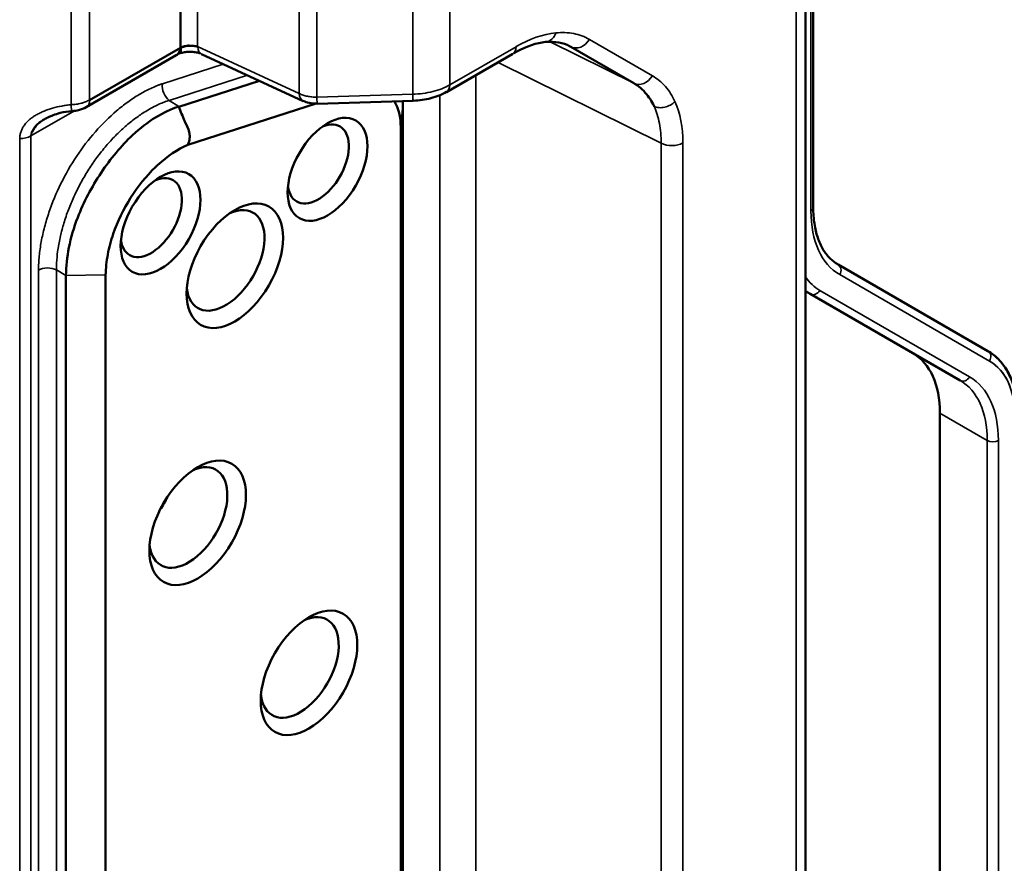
# Model space of a CAD drawing. Header units: millimetres. Extents: x 0 to 14369, y -869 to 2970.
# Tile 485 of 656: x 3561 to 3599, y 1299 to 1331. Entities that reach past the tile are written whole.
import ezdxf

# ---------------------------------------------------------------- set-up
doc = ezdxf.new("R2010")
doc.units = ezdxf.units.MM
doc.header["$LTSCALE"] = 10
doc.layers.add('Sichtbar (ISO)', color=7, linetype='Continuous', lineweight=50)
doc.layers.add('Sichtbar schmal (ISO)', color=7, linetype='Continuous', lineweight=35)

msp = doc.modelspace()

# ---------------------------------------------------------------- linework, layer by layer
at = {"layer": 'Sichtbar (ISO)'}
for p, q in [((3567.086, 1384.596), (3567.124, 1329.988)), ((3591.232, 1348.579), (3591.232, 1323.891)), ((3591.232, 1348.579), (3591.232, 1323.891)), ((3590.938, 1205.277), (3590.938, 1334.43)), ((3567.124, 1330.258), (3567.126, 1330.26)), ((3566.96, 1329.701), (3563.531, 1327.722)), ((3567.124, 1329.988), (3563.656, 1327.996)), ((3567.923, 1329.745), (3571.793, 1327.956)), ((3577.259, 1328.297), (3579.783, 1329.755)), ((3581.993, 1330.024), (3584.394, 1328.638)), ((3567.058, 1327.742), (3570.126, 1328.726)), ((3572.286, 1327.857), (3567.4, 1326.29)), ((3575.988, 1327.963), (3572.33, 1327.852)), ((3575.591, 1327.825), (3575.591, 1290.266)), ((3567.055, 1327.747), (3567.055, 1327.747)), ((3561.935, 1327.263), (3561.951, 1327.273)), ((3575.513, 1289.399), (3575.513, 1326.965)), ((3567.46, 1326.489), (3567.46, 1326.489)), ((3562.152, 1323.838), (3562.152, 1323.838)), ((3562.01, 1323.401), (3562.009, 1323.401)), ((3597.887, 1318.429), (3592.18, 1321.724)), ((3597.887, 1318.429), (3592.18, 1321.724)), ((3562.755, 1282.032), (3562.755, 1321.31)), ((3564.138, 1321.331), (3564.138, 1321.331)), ((3564.269, 1282.055), (3564.269, 1321.333)), ((3590.938, 1320.709), (3591.119, 1320.604)), ((3591.119, 1320.604), (3590.938, 1320.709)), ((3591.119, 1320.604), (3596.827, 1317.309)), ((3596.827, 1317.309), (3591.119, 1320.604)), ((3596.059, 1291.374), (3596.059, 1316.062)), ((3596.059, 1316.062), (3596.059, 1291.374))]:
    msp.add_line(p, q, dxfattribs=at)
for centre, major_axis, ratio, start_param, end_param in [((3576.952, 1328.829), (0.305, -0.529), 0.57735, 6.281056, 6.28379), ((3572.051, 1328.513), (-0.256, -0.554), 0.575771, 6.281963, 6.293762), ((3572.312, 1328.466), (0.018, -0.61), 0.021381, 6.278993, 6.308093), ((3573.432, 1325.763), (1.472, 2.549), 0.57735, 5.497787, 5.979668), ((3572.725, 1326.171), (2.026, 3.509), 0.57735, 5.497787, 5.536217), ((3563.225, 1328.253), (0.305, -0.528), 0.577351, 6.279173, 6.283849), ((3563.673, 1324.865), (2, 3.464), 0.57735, 1.139833, 1.140075), ((3562.471, 1325.559), (-1.05, -1.819), 0.57735, 3.710622, 3.711358), ((3572.371, 1325.559), (-0.825, -1.429), 0.57735, 5.639722, 10.068241), ((3566.007, 1323.518), (0.825, 1.429), 0.57735, 2.49813, 6.926648), ((3568.835, 1321.885), (-1.05, -1.819), 0.57735, 5.610706, 10.097257), ((3592.523, 1314.02), (2.5, 4.33), 0.57735, 5.497787, 6.283185), ((3592.523, 1314.02), (2.5, 4.33), 0.57735, 5.497787, 6.283185), ((3567.421, 1312.087), (1.05, 1.819), 0.57735, 2.469113, 6.955665), ((3565.441, 1313.23), (-1.05, -1.819), 0.57735, 1.438609, 1.702984), ((3571.664, 1306.371), (-1.05, -1.819), 0.57735, 5.610706, 10.097257)]:
    msp.add_ellipse(centre, major_axis=major_axis, ratio=ratio, start_param=start_param, end_param=end_param, dxfattribs=at)
for centre, major_axis in [((3572.724, 1325.355), (1.075, 1.862)), ((3566.36, 1323.314), (-1.075, -1.862)), ((3569.189, 1321.681), (1.3, 2.252)), ((3567.775, 1311.883), (1.3, 2.252)), ((3572.017, 1306.167), (1.3, 2.252))]:
    msp.add_ellipse(centre, major_axis=major_axis, ratio=0.57735, dxfattribs=at)
for points, knots in [([(3567.124, 1329.988), (3567.131, 1329.99), (3567.136, 1329.992), (3567.142, 1329.995), (3567.148, 1329.997), (3567.154, 1330), (3567.16, 1330.003), (3567.172, 1330.008), (3567.184, 1330.013), (3567.197, 1330.018), (3567.223, 1330.027), (3567.25, 1330.036), (3567.278, 1330.044), (3567.334, 1330.059), (3567.393, 1330.07), (3567.452, 1330.074), (3567.453, 1330.074), (3567.453, 1330.074), (3567.454, 1330.074)], [0, 0, 0, 0, 0.0288032, 0.0288032, 0.0288032, 0.0601321, 0.0601321, 0.0601321, 0.12279, 0.12279, 0.12279, 0.2481057, 0.2481057, 0.2481057, 0.4987371, 0.4987371, 0.4987371, 0.5007435, 0.5007435, 0.5007435, 0.5007435]), ([(3567.774, 1330.019), (3567.772, 1330.02), (3567.771, 1330.021), (3567.73, 1330.037), (3567.68, 1330.049), (3567.569, 1330.064), (3567.512, 1330.067), (3567.394, 1330.061), (3567.335, 1330.053), (3567.208, 1330.023), (3567.157, 1330.002), (3567.124, 1329.988)], [-0.0003479, -0.0003479, -0.0003479, -0.0003479, 0, 0, 0.01630064, 0.01630064, 0.03175695, 0.03175695, 0.04750715, 0.04750715, 0.06723828, 0.06723828, 0.06723828, 0.06723828]), ([(3581.032, 1330.208), (3580.694, 1330.175), (3580.311, 1330.048), (3579.881, 1329.818), (3579.853, 1329.802), (3579.825, 1329.787)], [0, 0, 0, 0, 0.1812093, 0.1812093, 0.1938428, 0.1938428, 0.1938428, 0.1938428]), ([(3566.96, 1329.701), (3566.982, 1329.714), (3567.002, 1329.731), (3567.02, 1329.753), (3567.054, 1329.793), (3567.082, 1329.847), (3567.103, 1329.912)], [0.4830879, 0.4830879, 0.4830879, 0.4830879, 0.6323961, 0.6323961, 0.6323961, 0.9000174, 0.9000174, 0.9000174, 0.9000174]), ([(3567.049, 1329.759), (3567.042, 1329.756), (3567.036, 1329.752), (3567.023, 1329.746), (3567.017, 1329.744), (3567.01, 1329.741), (3567.009, 1329.74), (3567.008, 1329.74)], [0, 0, 0, 0, 0.002326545, 0.002326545, 0.004255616, 0.004255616, 0.004599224, 0.004599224, 0.004599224, 0.004599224]), ([(3567.882, 1329.77), (3567.882, 1329.77), (3567.881, 1329.77), (3567.858, 1329.779), (3567.833, 1329.787), (3567.757, 1329.807), (3567.699, 1329.818), (3567.579, 1329.831), (3567.517, 1329.834), (3567.393, 1329.831), (3567.33, 1329.825), (3567.213, 1329.807), (3567.156, 1329.794), (3567.085, 1329.772), (3567.063, 1329.764), (3567.045, 1329.757)], [0.00826616, 0.00826616, 0.00826616, 0.00826616, 0.00856582, 0.00856582, 0.01895182, 0.01895182, 0.03852466, 0.03852466, 0.05713301, 0.05713301, 0.07572919, 0.07572919, 0.09397305, 0.09397305, 0.10214428, 0.10214428, 0.10214428, 0.10214428]), ([(3567.128, 1329.862), (3567.117, 1329.821), (3567.093, 1329.788), (3567.061, 1329.767), (3567.057, 1329.764), (3567.053, 1329.762), (3567.049, 1329.759)], [0.2281443, 0.2281443, 0.2281443, 0.2281443, 0.4920815, 0.4920815, 0.4920815, 0.5261541, 0.5261541, 0.5261541, 0.5261541]), ([(3567.124, 1329.988), (3567.127, 1329.983), (3567.127, 1329.979), (3567.128, 1329.976), (3567.133, 1329.951), (3567.135, 1329.927), (3567.134, 1329.904), (3567.133, 1329.89), (3567.131, 1329.876), (3567.128, 1329.862)], [0, 0, 0, 0, 0.0185825, 0.0185825, 0.0185825, 0.1451367, 0.1451367, 0.1451367, 0.2281443, 0.2281443, 0.2281443, 0.2281443]), ([(3585.17, 1327.752), (3585.169, 1327.754), (3585.167, 1327.757), (3585.071, 1327.955), (3584.96, 1328.127), (3584.667, 1328.462), (3584.508, 1328.572), (3584.394, 1328.638)], [-0.1215844, -0.1215844, -0.1215844, -0.1215844, -0.1208376, -0.1208376, -0.0679908, -0.0679908, -0.0000087, -0.0000087, -0.0000087, -0.0000087]), ([(3577.255, 1328.304), (3577.077, 1328.201), (3576.874, 1328.121), (3576.447, 1328.01), (3576.216, 1327.977), (3575.988, 1327.97)], [0, 0, 0, 0, 0.0680691, 0.0680691, 0.1365476, 0.1365476, 0.1365476, 0.1365476]), ([(3572.328, 1327.858), (3572.225, 1327.855), (3572.121, 1327.865), (3571.945, 1327.904), (3571.87, 1327.929), (3571.8, 1327.961)], [0.00021213, 0.00021213, 0.00021213, 0.00021213, 0.03123056, 0.03123056, 0.0550681, 0.0550681, 0.0550681, 0.0550681]), ([(3562.992, 1327.576), (3562.836, 1327.564), (3562.681, 1327.539), (3562.442, 1327.478), (3562.352, 1327.449), (3562.206, 1327.394), (3562.15, 1327.37), (3562.078, 1327.337), (3562.063, 1327.33), (3562.038, 1327.317), (3562.026, 1327.312), (3562.015, 1327.306), (3562.013, 1327.305), (3562.011, 1327.304), (3562.011, 1327.304), (3562.01, 1327.303), (3562.01, 1327.303), (3562.009, 1327.303), (3562.009, 1327.303), (3562.009, 1327.303), (3562.009, 1327.303), (3562.009, 1327.303), (3562.009, 1327.303), (3562.009, 1327.303)], [0.0000883, 0.0000883, 0.0000883, 0.0000883, 0.0471241, 0.0471241, 0.0763394, 0.0763394, 0.0956413, 0.0956413, 0.1006449, 0.1006449, 0.1043977, 0.1043977, 0.1048048, 0.1048048, 0.1050977, 0.1050977, 0.1051709, 0.1051709, 0.1052076, 0.1052076, 0.1052445, 0.1052445, 0.1052622, 0.1052622, 0.1052622, 0.1052622]), ([(3567.055, 1327.747), (3566.765, 1327.651), (3566.468, 1327.513), (3565.872, 1327.148), (3565.577, 1326.922), (3564.855, 1326.251), (3564.452, 1325.76), (3563.737, 1324.683), (3563.429, 1324.108), (3563.056, 1323.137), (3562.944, 1322.754), (3562.796, 1322.008), (3562.759, 1321.648), (3562.755, 1321.31)], [0.0005391, 0.0005391, 0.0005391, 0.0005391, 0.1252199, 0.1252199, 0.2515288, 0.2515288, 0.4464467, 0.4464467, 0.6411536, 0.6411536, 0.7674009, 0.7674009, 0.8923729, 0.8923729, 0.8923729, 0.8923729]), ([(3563.527, 1327.727), (3563.438, 1327.675), (3563.339, 1327.639), (3563.158, 1327.595), (3563.076, 1327.582), (3562.993, 1327.576)], [0, 0, 0, 0, 0.03150957, 0.03150957, 0.05631604, 0.05631604, 0.05631604, 0.05631604]), ([(3567.055, 1327.747), (3567.132, 1327.554), (3567.197, 1327.375), (3567.272, 1327.208), (3567.282, 1327.184), (3567.293, 1327.16), (3567.304, 1327.136), (3567.361, 1327.014), (3567.418, 1326.898), (3567.448, 1326.785), (3567.453, 1326.767), (3567.457, 1326.749), (3567.461, 1326.73), (3567.474, 1326.663), (3567.474, 1326.598), (3567.466, 1326.533), (3567.457, 1326.457), (3567.438, 1326.382), (3567.408, 1326.309), (3567.406, 1326.306), (3567.405, 1326.303), (3567.404, 1326.3), (3567.402, 1326.296), (3567.401, 1326.293), (3567.4, 1326.29)], [0.0018269, 0.0018269, 0.0018269, 0.0018269, 0.3315605, 0.3315605, 0.3315605, 0.3793952, 0.3793952, 0.3793952, 0.6254985, 0.6254985, 0.6254985, 0.6657802, 0.6657802, 0.6657802, 0.8125721, 0.8125721, 0.8125721, 0.9847105, 0.9847105, 0.9847105, 0.9923723, 0.9923723, 0.9923723, 0.9999524, 0.9999524, 0.9999524, 0.9999524]), ([(3561.659, 1327.061), (3561.627, 1327.03), (3561.549, 1326.946), (3561.482, 1326.832), (3561.445, 1326.747), (3561.434, 1326.722)], [0.2799849, 0.2799849, 0.2799849, 0.2799849, 0.5070963, 0.8592976, 0.9999999, 0.9999999, 0.9999999, 0.9999999]), ([(3561.728, 1327.122), (3561.728, 1327.122), (3561.728, 1327.122), (3561.738, 1327.131), (3561.749, 1327.139), (3561.759, 1327.147)], [0.00529919, 0.00529919, 0.00529919, 0.00529919, 0.005340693, 0.005340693, 0.009482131, 0.009482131, 0.009482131, 0.009482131]), ([(3562.024, 1327.31), (3562.013, 1327.305), (3561.989, 1327.293), (3561.95, 1327.274), (3561.917, 1327.251), (3561.855, 1327.215), (3561.811, 1327.186), (3561.789, 1327.17)], [0.132666, 0.132666, 0.132666, 0.132666, 0.2491323, 0.3790894, 0.5011917, 0.7478644, 1, 1, 1, 1]), ([(3561.473, 1326.784), (3561.476, 1326.789), (3561.517, 1326.856), (3561.557, 1326.934), (3561.61, 1327.002), (3561.621, 1327.016)], [0.1220714, 0.1220714, 0.1220714, 0.1220714, 0.1500726, 0.5179315, 0.6094963, 0.6094963, 0.6094963, 0.6094963]), ([(3567.4, 1326.29), (3567.013, 1326.117), (3566.623, 1325.861), (3566.221, 1325.492), (3566.192, 1325.465), (3565.816, 1325.104), (3565.497, 1324.706), (3564.947, 1323.835), (3564.72, 1323.37), (3564.467, 1322.635), (3564.399, 1322.372), (3564.301, 1321.845), (3564.275, 1321.583), (3564.269, 1321.333)], [-0.6631644, -0.6631644, -0.6631644, -0.6631644, -0.4991727, -0.4991727, -0.4862752, -0.4862752, -0.3317611, -0.3317611, -0.1778301, -0.1778301, -0.0910049, -0.0910049, -0.0000061, -0.0000061, -0.0000061, -0.0000061]), ([(3591.232, 1323.891), (3591.232, 1323.678), (3591.247, 1323.475), (3591.304, 1323.094), (3591.346, 1322.917), (3591.455, 1322.593), (3591.522, 1322.445), (3591.676, 1322.184), (3591.764, 1322.069), (3591.959, 1321.873), (3592.065, 1321.791), (3592.18, 1321.724)], [3.1415927, 3.1415927, 3.1415927, 3.1415927, 3.2986723, 3.2986723, 3.4557519, 3.4557519, 3.6128316, 3.6128316, 3.7699112, 3.7699112, 3.9269908, 3.9269908, 3.9269908, 3.9269908]), ([(3591.232, 1323.891), (3591.232, 1323.678), (3591.247, 1323.475), (3591.304, 1323.094), (3591.346, 1322.917), (3591.455, 1322.593), (3591.522, 1322.445), (3591.676, 1322.184), (3591.764, 1322.069), (3591.959, 1321.873), (3592.065, 1321.791), (3592.18, 1321.724)], [3.1415927, 3.1415927, 3.1415927, 3.1415927, 3.2986723, 3.2986723, 3.4557519, 3.4557519, 3.6128316, 3.6128316, 3.7699112, 3.7699112, 3.9269908, 3.9269908, 3.9269908, 3.9269908]), ([(3597.887, 1318.429), (3598.034, 1318.345), (3598.169, 1318.24), (3598.41, 1317.996), (3598.516, 1317.857), (3598.697, 1317.551), (3598.772, 1317.384), (3598.892, 1317.027), (3598.937, 1316.837), (3598.996, 1316.44), (3599.011, 1316.232), (3599.011, 1316.018)], [5.4977871, 5.4977871, 5.4977871, 5.4977871, 5.6548668, 5.6548668, 5.8119464, 5.8119464, 5.969026, 5.969026, 6.1261057, 6.1261057, 6.2831853, 6.2831853, 6.2831853, 6.2831853]), ([(3597.887, 1318.429), (3598.037, 1318.343), (3598.175, 1318.235), (3598.42, 1317.984), (3598.528, 1317.84), (3598.71, 1317.524), (3598.786, 1317.352), (3598.904, 1316.984), (3598.947, 1316.788), (3598.999, 1316.401), (3599.011, 1316.212), (3599.011, 1316.018)], [5.4977871, 5.4977871, 5.4977871, 5.4977871, 5.6585239, 5.6585239, 5.8192606, 5.8192606, 5.9799973, 5.9799973, 6.1407341, 6.1407341, 6.2831853, 6.2831853, 6.2831853, 6.2831853])]:
    msp.add_open_spline(points, degree=3, knots=knots, dxfattribs=at)
for points in [[(3581.947, 1330.05), (3581.709, 1330.177), (3581.384, 1330.243), (3581.032, 1330.208)], [(3567.103, 1329.912), (3567.111, 1329.936), (3567.118, 1329.961), (3567.124, 1329.988)], [(3581.993, 1330.024), (3581.978, 1330.033), (3581.962, 1330.041), (3581.947, 1330.05)], [(3561.789, 1327.17), (3561.744, 1327.137), (3561.7, 1327.1), (3561.659, 1327.061)], [(3561.704, 1327.102), (3561.706, 1327.104), (3561.708, 1327.105), (3561.71, 1327.107)], [(3561.759, 1327.148), (3561.769, 1327.155), (3561.779, 1327.163), (3561.789, 1327.17)], [(3561.434, 1326.722), (3561.435, 1326.724), (3561.436, 1326.725), (3561.437, 1326.727)]]:
    msp.add_open_spline(points, degree=3, dxfattribs=at)
at = {"layer": 'Sichtbar schmal (ISO)'}
for p, q in [((3577.384, 1463.797), (3577.384, 1328.572)), ((3575.969, 1328.216), (3575.969, 1463.115)), ((3571.643, 1328.243), (3571.643, 1394.675)), ((3572.311, 1394.838), (3572.312, 1328.106)), ((3567.774, 1330.032), (3567.767, 1386.857)), ((3562.949, 1327.818), (3562.949, 1380.903)), ((3563.656, 1381.008), (3563.656, 1327.996)), ((3591.145, 1348.456), (3591.145, 1323.768)), ((3591.145, 1323.768), (3591.145, 1348.456)), ((3590.586, 1205.407), (3590.586, 1333.94)), ((3584.394, 1328.638), (3581.209, 1330.218)), ((3581.825, 1330.107), (3581.993, 1330.024)), ((3582.704, 1330.306), (3585.104, 1328.92)), ((3567.089, 1329.871), (3567.089, 1329.871)), ((3567.119, 1329.958), (3567.116, 1329.957)), ((3567.131, 1329.881), (3567.131, 1329.881)), ((3567.258, 1330.039), (3567.257, 1330.038)), ((3571.643, 1328.243), (3567.774, 1330.032)), ((3577.384, 1328.572), (3579.907, 1330.029)), ((3568.751, 1329.362), (3566.433, 1328.619)), ((3579.222, 1329.43), (3585.437, 1326.348)), ((3569.668, 1328.938), (3566.692, 1327.983)), ((3578.379, 1291.551), (3578.379, 1328.944)), ((3572.312, 1328.106), (3575.969, 1328.216)), ((3577.383, 1328.547), (3577.383, 1328.547)), ((3563.655, 1327.966), (3563.655, 1327.966)), ((3566.692, 1327.983), (3567.055, 1327.748)), ((3575.591, 1327.825), (3575.513, 1326.965)), ((3575.978, 1328.06), (3575.978, 1328.06)), ((3577.003, 1328.18), (3577.003, 1291.53)), ((3563.08, 1327.585), (3561.417, 1326.625)), ((3561.434, 1326.722), (3561.417, 1326.625)), ((3560.993, 1276.634), (3560.993, 1326.523)), ((3561.417, 1326.625), (3561.417, 1276.735)), ((3585.437, 1326.348), (3585.437, 1287.714)), ((3586.263, 1326.36), (3586.263, 1287.726)), ((3561.707, 1321.512), (3561.707, 1282.183)), ((3562.395, 1282.193), (3562.395, 1321.523)), ((3562.755, 1321.31), (3562.395, 1321.523)), ((3564.269, 1321.333), (3562.755, 1321.31)), ((3597.949, 1318.047), (3592.242, 1321.342)), ((3592.242, 1321.342), (3597.949, 1318.047)), ((3591.482, 1320.742), (3597.189, 1317.447)), ((3597.189, 1317.447), (3591.482, 1320.742)), ((3596.059, 1316.062), (3597.862, 1315.021)), ((3597.862, 1315.021), (3596.059, 1316.062)), ((3597.862, 1315.021), (3597.862, 1290.333)), ((3597.862, 1290.333), (3597.862, 1315.021)), ((3598.286, 1290.333), (3598.286, 1315.021)), ((3598.286, 1315.021), (3598.286, 1290.333))]:
    msp.add_line(p, q, dxfattribs=at)
for centre, major_axis, ratio, start_param, end_param in [((3579.643, 1323.775), (2.95, 6.607), 0.536787, 0.298255, 0.636498), ((3582.277, 1330.561), (-0.304, -0.527), 0.816497, 0.045871, 1.557659), ((3568.175, 1330.289), (-0.252, -0.545), 0.575771, 5.446949, 5.471542), ((3568.182, 1330.302), (-0.256, -0.554), 0.575772, 5.48835, 6.282225), ((3579.476, 1330.286), (0.305, -0.528), 0.57735, 0.000572, 0.770264), ((3566.794, 1328.418), (0.155, -0.484), 0.688847, 4.078229, 5.566188), ((3576.952, 1328.829), (0.305, -0.529), 0.57735, 0.000605, 0.769388), ((3584.678, 1329.177), (-0.305, -0.528), 0.816497, 0.048558, 1.555071), ((3572.051, 1328.513), (-0.256, -0.554), 0.575771, 5.463593, 6.281963), ((3575.969, 1328.577), (0.018, -0.61), 0.021381, 5.344034, 6.278754), ((3563.225, 1328.253), (0.305, -0.528), 0.577351, 0.000664, 0.770765), ((3572.312, 1328.466), (0.018, -0.61), 0.021381, 5.34314, 6.278993), ((3572.312, 1328.466), (0.018, -0.61), 0.021381, 0.024908, 0.562546), ((3581.116, 1323.115), (-4.099, -5.753), 0.541038, 2.492907, 2.835748), ((3560.993, 1326.87), (0.6, 0), 0.57735, 4.712389, 5.497786), ((3585.838, 1326.613), (0.61, 0), 0.57735, 3.994485, 5.482653), ((3590.932, 1323.891), (0.3, 0), 0.57735, 5.497787, 6.283185), ((3590.932, 1323.891), (0.3, 0), 0.57735, 5.497787, 6.283185), ((3594.892, 1325.932), (-2.65, -4.59), 0.57735, 5.497787, 6.283185), ((3594.892, 1325.932), (-2.65, -4.59), 0.57735, 5.497787, 6.283185), ((3562.061, 1321.302), (-0.508, 0), 0.57735, 3.994589, 5.482547), ((3592.03, 1321.464), (0.15, 0.26), 0.816497, 4.712389, 6.283185), ((3592.03, 1321.464), (0.15, 0.26), 0.816497, 4.712389, 6.283185), ((3593.832, 1324.812), (-2.35, -4.07), 0.57735, 6.011971, 6.283185), ((3593.832, 1324.812), (-2.35, -4.07), 0.57735, 6.011971, 6.283185), ((3593.619, 1324.935), (-2.5, -4.33), 0.57735, 6.207647, 6.283185), ((3593.619, 1324.935), (-2.5, -4.33), 0.57735, 6.207647, 6.283185), ((3591.269, 1320.864), (-0.15, -0.26), 0.816497, 0, 1.570796), ((3591.269, 1320.864), (-0.15, -0.26), 0.816497, 0, 1.570796), ((3597.737, 1318.169), (0.15, 0.26), 0.816497, 4.712389, 6.283185), ((3597.737, 1318.169), (0.15, 0.26), 0.816497, 4.712389, 6.283185), ((3595.599, 1313.977), (2.35, 4.07), 0.57735, 5.497787, 6.283185), ((3595.599, 1313.977), (2.35, 4.07), 0.57735, 5.433914, 6.283185), ((3596.977, 1317.569), (-0.15, -0.26), 0.816497, 0, 1.570796), ((3596.977, 1317.569), (-0.15, -0.26), 0.816497, 0, 1.570796), ((3594.327, 1312.979), (2.5, 4.33), 0.57735, 5.497787, 6.283185), ((3594.327, 1312.979), (2.5, 4.33), 0.57735, 5.497787, 6.283185), ((3594.539, 1312.857), (2.65, 4.59), 0.57735, 5.497787, 6.283185), ((3594.539, 1312.857), (2.65, 4.59), 0.57735, 5.497787, 6.283185), ((3598.074, 1315.143), (0.3, 0), 0.57735, 3.926991, 5.497787), ((3598.074, 1315.143), (-0.3, 0), 0.57735, 0.785398, 2.356194)]:
    msp.add_ellipse(centre, major_axis=major_axis, ratio=ratio, start_param=start_param, end_param=end_param, dxfattribs=at)
for points, knots in [([(3581.032, 1330.208), (3581.085, 1330.214), (3581.195, 1330.252), (3581.341, 1330.371), (3581.401, 1330.489), (3581.421, 1330.555)], [0.2648833, 0.2648833, 0.2648833, 0.2648833, 0.5, 0.75, 1, 1, 1, 1]), ([(3581.421, 1330.555), (3581.541, 1330.567), (3581.658, 1330.571), (3581.772, 1330.566), (3581.886, 1330.561), (3581.997, 1330.549), (3582.104, 1330.528), (3582.211, 1330.507), (3582.315, 1330.478), (3582.415, 1330.441), (3582.515, 1330.404), (3582.611, 1330.359), (3582.704, 1330.306)], [0, 0, 0, 0, 0.25, 0.25, 0.25, 0.5, 0.5, 0.5, 0.75, 0.75, 0.75, 0.9999998, 0.9999998, 0.9999998, 0.9999998]), ([(3567.454, 1330.074), (3567.513, 1330.078), (3567.571, 1330.076), (3567.625, 1330.068), (3567.653, 1330.065), (3567.679, 1330.06), (3567.704, 1330.054), (3567.716, 1330.05), (3567.728, 1330.047), (3567.74, 1330.043), (3567.752, 1330.04), (3567.763, 1330.036), (3567.774, 1330.032)], [0.5007435, 0.5007435, 0.5007435, 0.5007435, 0.7493686, 0.7493686, 0.7493686, 0.8746843, 0.8746843, 0.8746843, 0.9373421, 0.9373421, 0.9373421, 0.9999989, 0.9999989, 0.9999989, 0.9999989]), ([(3561.707, 1321.512), (3561.708, 1321.556), (3561.71, 1321.645), (3561.718, 1321.823), (3561.743, 1322.139), (3561.808, 1322.598), (3561.934, 1323.156), (3562.159, 1323.9), (3562.539, 1324.821), (3563.141, 1325.867), (3563.862, 1326.809), (3564.537, 1327.477), (3565.106, 1327.925), (3565.543, 1328.214), (3565.913, 1328.41), (3566.173, 1328.523), (3566.322, 1328.58), (3566.396, 1328.606), (3566.433, 1328.619)], [0, 0, 0, 0, 0.015625, 0.03125, 0.0625, 0.125, 0.1875, 0.25, 0.375, 0.5, 0.625, 0.75, 0.8125, 0.875, 0.9375, 0.96875, 0.984375, 1, 1, 1, 1]), ([(3585.104, 1328.92), (3585.196, 1328.867), (3585.283, 1328.806), (3585.365, 1328.738), (3585.447, 1328.67), (3585.524, 1328.594), (3585.596, 1328.512), (3585.668, 1328.429), (3585.734, 1328.34), (3585.795, 1328.243), (3585.856, 1328.147), (3585.912, 1328.044), (3585.962, 1327.934)], [0.0000002, 0.0000002, 0.0000002, 0.0000002, 0.25, 0.25, 0.25, 0.5, 0.5, 0.5, 0.75, 0.75, 0.75, 1, 1, 1, 1]), ([(3560.993, 1326.523), (3560.993, 1326.53), (3560.994, 1326.542), (3560.995, 1326.566), (3560.999, 1326.608), (3561.011, 1326.69), (3561.041, 1326.802), (3561.098, 1326.927), (3561.198, 1327.083), (3561.33, 1327.223), (3561.49, 1327.347), (3561.622, 1327.432), (3561.767, 1327.507), (3561.971, 1327.598), (3562.246, 1327.691), (3562.535, 1327.759), (3562.741, 1327.793), (3562.845, 1327.807), (3562.904, 1327.813), (3562.934, 1327.816), (3562.949, 1327.818)], [0, 0, 0, 0, 0.007812, 0.015625, 0.03125, 0.0625, 0.125, 0.1875, 0.25, 0.375, 0.4375, 0.5, 0.5625, 0.625, 0.75, 0.875, 0.9375, 0.96875, 0.984375, 1, 1, 1, 1]), ([(3566.692, 1327.983), (3566.659, 1327.973), (3566.592, 1327.951), (3566.49, 1327.914), (3566.285, 1327.832), (3565.903, 1327.641), (3565.51, 1327.381), (3565.313, 1327.232), (3565.112, 1327.071), (3564.921, 1326.903), (3564.734, 1326.727), (3564.543, 1326.532), (3564.363, 1326.338), (3564.01, 1325.915), (3563.702, 1325.481), (3563.405, 1325), (3563.152, 1324.526), (3562.926, 1324.013), (3562.829, 1323.759), (3562.735, 1323.497), (3562.654, 1323.235), (3562.582, 1322.979), (3562.469, 1322.478), (3562.412, 1322.008), (3562.399, 1321.762), (3562.396, 1321.64), (3562.395, 1321.561), (3562.395, 1321.523)], [0, 0, 0, 0, 0.0256998, 0.0513933, 0.0877187, 0.1390758, 0.1904422, 0.2267708, 0.263095, 0.2994105, 0.3357115, 0.3719928, 0.4082505, 0.4594645, 0.5106278, 0.5617919, 0.6130058, 0.664289, 0.7005902, 0.7369053, 0.7732278, 0.8095548, 0.8609237, 0.9122814, 0.9486063, 0.9742994, 1, 1, 1, 1]), ([(3562.993, 1327.576), (3562.992, 1327.576), (3562.991, 1327.576), (3562.99, 1327.577), (3562.988, 1327.579), (3562.985, 1327.584), (3562.982, 1327.592), (3562.975, 1327.608), (3562.969, 1327.635), (3562.963, 1327.673), (3562.96, 1327.692), (3562.957, 1327.714), (3562.955, 1327.738), (3562.954, 1327.75), (3562.953, 1327.763), (3562.951, 1327.776), (3562.951, 1327.783), (3562.95, 1327.79), (3562.95, 1327.796), (3562.949, 1327.803), (3562.949, 1327.811), (3562.949, 1327.818)], [0.3212827, 0.3212827, 0.3212827, 0.3212827, 0.3650757, 0.3650757, 0.3650757, 0.4920605, 0.4920605, 0.4920605, 0.7460303, 0.7460303, 0.7460303, 0.8730151, 0.8730151, 0.8730151, 0.9365076, 0.9365076, 0.9365076, 0.9682401, 0.9682401, 0.9682401, 1, 1, 1, 1])]:
    msp.add_open_spline(points, degree=3, knots=knots, dxfattribs=at)
for points in [[(3575.969, 1328.216), (3576.1, 1328.219), (3576.362, 1328.24), (3576.739, 1328.312), (3577.087, 1328.422), (3577.291, 1328.519), (3577.384, 1328.572)], [(3572.312, 1328.106), (3572.251, 1328.105), (3572.129, 1328.11), (3571.952, 1328.136), (3571.787, 1328.18), (3571.689, 1328.22), (3571.643, 1328.243)], [(3563.656, 1327.996), (3563.609, 1327.97), (3563.508, 1327.922), (3563.333, 1327.867), (3563.145, 1327.831), (3563.014, 1327.82), (3562.949, 1327.818)], [(3585.17, 1327.752), (3585.224, 1327.725), (3585.349, 1327.693), (3585.576, 1327.718), (3585.799, 1327.797), (3585.914, 1327.883), (3585.962, 1327.934)], [(3585.437, 1326.348), (3585.437, 1326.481), (3585.426, 1326.741), (3585.376, 1327.107), (3585.292, 1327.447), (3585.214, 1327.654), (3585.17, 1327.752)]]:
    msp.add_open_spline(points, degree=3, dxfattribs=at)

doc.saveas('drawing.dxf')
